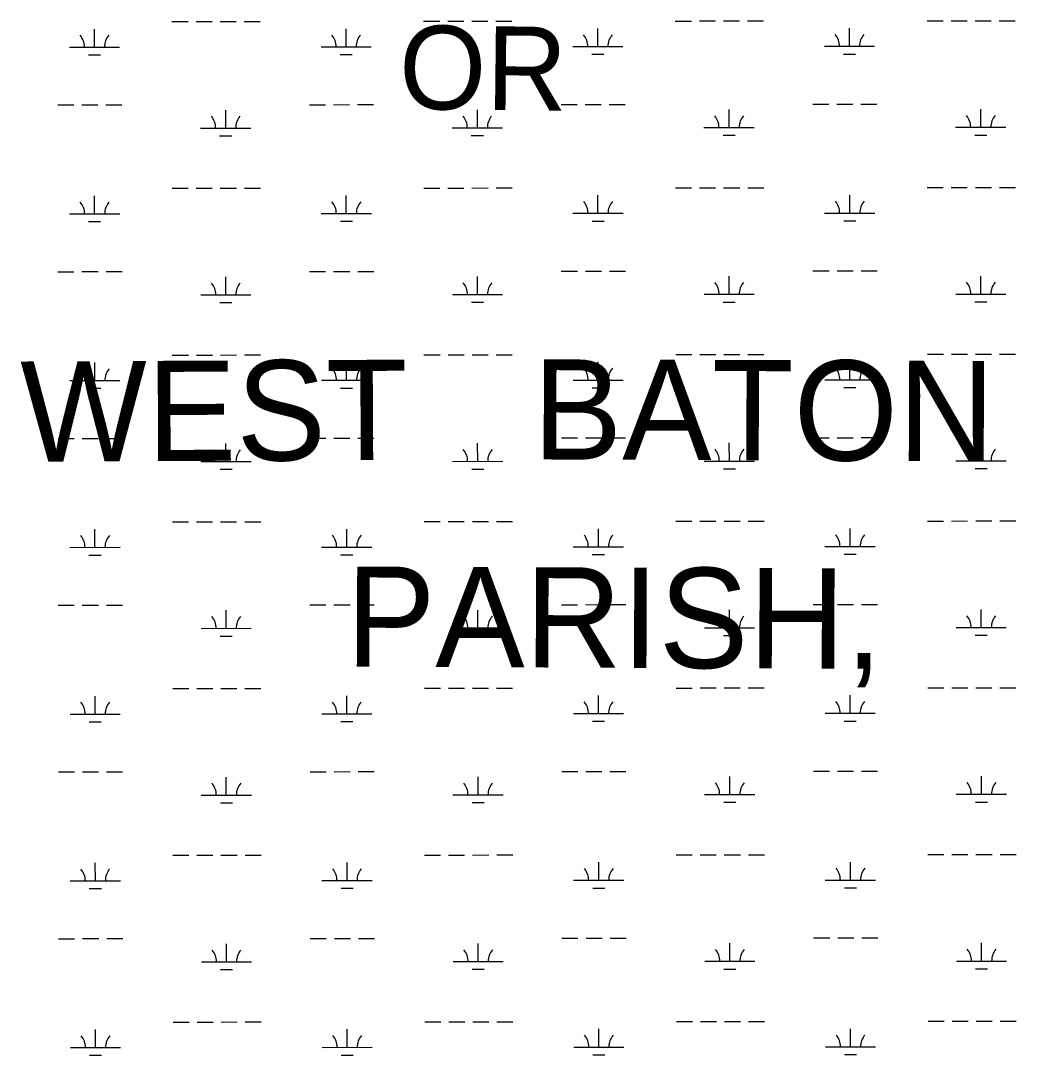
# Model space of a CAD drawing. Extents: x 3297753 to 3335611, y 652252 to 677623.
# Drawn here: x 3323645 to 3325630, y 663837 to 665902 of the extents above; entities that cross this region are included whole.
import ezdxf

# ---------------------------------------------------------------- set-up
doc = ezdxf.new("R2010")
doc.units = 0
doc.layers.add('V-TOPO-GNAM-IDEN', color=7, linetype='Continuous')
doc.layers.add('V-WETL-SWMP', color=7, linetype='Continuous')

msp = doc.modelspace()

# ---------------------------------------------------------------- linework, layer by layer
at = {"layer": 'V-WETL-SWMP'}
for p, q in [((3324090.6, 665900), (3324122.6, 665900.1)), ((3324448.5, 665900.4), (3324480.5, 665900.4)), ((3324496.5, 665900.4), (3324528.5, 665900.5)), ((3324544.5, 665900.5), (3324576.5, 665900.5)), ((3324592.5, 665900.5), (3324624.5, 665900.6)), ((3324950.4, 665900.9), (3324982.4, 665900.9)), ((3324998.4, 665901), (3325030.4, 665901)), ((3325046.4, 665901), (3325078.4, 665901)), ((3325094.4, 665901.1), (3325126.4, 665901.1)), ((3325452.4, 665901.4), (3325484.4, 665901.5)), ((3325500.4, 665901.5), (3325532.4, 665901.5)), ((3325548.4, 665901.5), (3325580.4, 665901.5)), ((3325596.4, 665901.6), (3325628.4, 665901.6)), ((3323792.1, 665849), (3323792.1, 665885)), ((3323946.6, 665899.9), (3323978.6, 665899.9)), ((3323994.6, 665899.9), (3324026.6, 665900)), ((3324042.6, 665900), (3324074.6, 665900)), ((3324294, 665849.5), (3324294, 665885.5)), ((3324795.9, 665850), (3324795.9, 665886)), ((3325297.8, 665850.5), (3325297.8, 665886.5)), ((3323742.1, 665848.9), (3323842.1, 665849)), ((3324244, 665849.4), (3324344, 665849.5)), ((3324745.9, 665850), (3324845.9, 665850.1)), ((3325247.8, 665850.5), (3325347.8, 665850.6)), ((3323780.1, 665833.5), (3323804.1, 665833.6)), ((3324282, 665834.1), (3324306, 665834.1)), ((3324783.9, 665834.6), (3324807.9, 665834.6)), ((3325285.8, 665835.1), (3325309.8, 665835.1)), ((3325224.5, 665735), (3325256.5, 665735)), ((3325272.5, 665735.1), (3325304.5, 665735.1)), ((3325320.5, 665735.1), (3325352.5, 665735.1)), ((3323718.8, 665733.5), (3323750.8, 665733.5)), ((3323766.8, 665733.5), (3323798.8, 665733.6)), ((3323814.8, 665733.6), (3323846.8, 665733.6)), ((3324053.7, 665687.4), (3324053.7, 665723.4)), ((3324220.7, 665734), (3324252.7, 665734)), ((3324268.7, 665734), (3324300.7, 665734.1)), ((3324316.7, 665734.1), (3324348.7, 665734.1)), ((3324555.6, 665687.9), (3324555.6, 665723.9)), ((3324722.6, 665734.5), (3324754.6, 665734.5)), ((3324770.6, 665734.6), (3324802.6, 665734.6)), ((3324818.6, 665734.6), (3324850.6, 665734.6)), ((3325057.5, 665688.4), (3325057.5, 665724.4)), ((3325559.4, 665688.9), (3325559.4, 665724.9)), ((3324003.7, 665687.3), (3324103.7, 665687.4)), ((3324505.6, 665687.9), (3324605.6, 665688)), ((3325007.5, 665688.4), (3325107.5, 665688.5)), ((3325509.4, 665688.9), (3325609.4, 665689)), ((3325547.4, 665673.5), (3325571.4, 665673.5)), ((3324041.7, 665671.9), (3324065.7, 665672)), ((3324543.6, 665672.5), (3324567.6, 665672.5)), ((3325045.5, 665673), (3325069.5, 665673)), ((3323792.4, 665516.3), (3323792.4, 665552.3)), ((3323947, 665567.2), (3323979, 665567.2)), ((3323995, 665567.3), (3324027, 665567.3)), ((3324043, 665567.3), (3324075, 665567.3)), ((3324091, 665567.4), (3324123, 665567.4)), ((3324294.3, 665516.8), (3324294.3, 665552.8)), ((3324448.9, 665567.7), (3324480.9, 665567.8)), ((3324496.9, 665567.8), (3324528.9, 665567.8)), ((3324544.9, 665567.8), (3324576.9, 665567.9)), ((3324592.9, 665567.9), (3324624.9, 665567.9)), ((3324796.2, 665517.3), (3324796.2, 665553.3)), ((3324950.8, 665568.2), (3324982.8, 665568.3)), ((3324998.8, 665568.3), (3325030.8, 665568.3)), ((3325046.8, 665568.3), (3325078.8, 665568.4)), ((3325094.8, 665568.4), (3325126.8, 665568.4)), ((3325298.2, 665517.8), (3325298.1, 665553.8)), ((3325452.7, 665568.7), (3325484.7, 665568.8)), ((3325500.7, 665568.8), (3325532.7, 665568.8)), ((3325548.7, 665568.8), (3325580.7, 665568.9)), ((3325596.7, 665568.9), (3325628.7, 665568.9)), ((3323742.4, 665516.3), (3323842.4, 665516.4)), ((3324244.3, 665516.8), (3324344.3, 665516.9)), ((3324746.2, 665517.3), (3324846.2, 665517.4)), ((3325248.2, 665517.8), (3325348.2, 665517.9)), ((3323780.4, 665500.9), (3323804.4, 665500.9)), ((3324282.4, 665501.4), (3324306.4, 665501.4)), ((3324784.3, 665501.9), (3324808.3, 665501.9)), ((3325286.2, 665502.4), (3325310.2, 665502.4)), ((3323719.1, 665400.8), (3323751.1, 665400.8)), ((3323767.1, 665400.9), (3323799.1, 665400.9)), ((3323815.1, 665400.9), (3323847.1, 665400.9)), ((3324054, 665354.7), (3324054, 665390.7)), ((3324221, 665401.3), (3324253, 665401.3)), ((3324269, 665401.4), (3324301, 665401.4)), ((3324317, 665401.4), (3324349, 665401.4)), ((3324555.9, 665355.2), (3324555.9, 665391.2)), ((3324723, 665401.8), (3324755, 665401.9)), ((3324771, 665401.9), (3324803, 665401.9)), ((3324819, 665401.9), (3324851, 665402)), ((3325057.8, 665355.7), (3325057.8, 665391.7)), ((3325224.9, 665402.3), (3325256.9, 665402.4)), ((3325272.9, 665402.4), (3325304.9, 665402.4)), ((3325320.9, 665402.4), (3325352.9, 665402.5)), ((3325559.8, 665356.2), (3325559.7, 665392.2)), ((3324004, 665354.7), (3324104, 665354.8)), ((3324505.9, 665355.2), (3324605.9, 665355.3)), ((3325007.8, 665355.7), (3325107.8, 665355.8)), ((3325509.8, 665356.2), (3325609.8, 665356.3)), ((3324042, 665339.3), (3324066, 665339.3)), ((3324544, 665339.8), (3324568, 665339.8)), ((3325045.9, 665340.3), (3325069.9, 665340.3)), ((3325547.8, 665340.8), (3325571.8, 665340.8)), ((3323792.8, 665183.6), (3323792.7, 665219.6)), ((3323947.3, 665234.5), (3323979.3, 665234.6)), ((3323995.3, 665234.6), (3324027.3, 665234.6)), ((3324043.3, 665234.6), (3324075.3, 665234.7)), ((3324091.3, 665234.7), (3324123.3, 665234.7)), ((3324294.7, 665184.1), (3324294.6, 665220.1)), ((3324449.2, 665235), (3324481.2, 665235.1)), ((3324497.2, 665235.1), (3324529.2, 665235.1)), ((3324545.2, 665235.1), (3324577.2, 665235.2)), ((3324593.2, 665235.2), (3324625.2, 665235.2)), ((3324796.6, 665184.7), (3324796.5, 665220.7)), ((3324951.1, 665235.6), (3324983.1, 665235.6)), ((3324999.1, 665235.6), (3325031.1, 665235.6)), ((3325047.1, 665235.7), (3325079.1, 665235.7)), ((3325095.1, 665235.7), (3325127.1, 665235.7)), ((3325298.5, 665185.2), (3325298.5, 665221.2)), ((3325453, 665236.1), (3325485, 665236.1)), ((3325501, 665236.1), (3325533, 665236.2)), ((3325549, 665236.2), (3325581, 665236.2)), ((3325597, 665236.2), (3325629, 665236.2)), ((3323742.8, 665183.6), (3323842.8, 665183.7)), ((3324244.7, 665184.1), (3324344.7, 665184.2)), ((3324746.6, 665184.6), (3324846.6, 665184.7)), ((3325248.5, 665185.1), (3325348.5, 665185.2)), ((3323780.8, 665168.2), (3323804.8, 665168.2)), ((3324282.7, 665168.7), (3324306.7, 665168.7)), ((3324784.6, 665169.2), (3324808.6, 665169.2)), ((3325286.5, 665169.7), (3325310.5, 665169.8)), ((3323719.5, 665068.1), (3323751.5, 665068.2)), ((3323767.5, 665068.2), (3323799.5, 665068.2)), ((3323815.5, 665068.2), (3323847.5, 665068.3)), ((3324054.4, 665022), (3324054.3, 665058)), ((3324221.4, 665068.6), (3324253.4, 665068.7)), ((3324269.4, 665068.7), (3324301.4, 665068.7)), ((3324317.4, 665068.7), (3324349.4, 665068.8)), ((3324556.3, 665022.6), (3324556.2, 665058.6)), ((3324723.3, 665069.2), (3324755.3, 665069.2)), ((3324771.3, 665069.2), (3324803.3, 665069.2)), ((3324819.3, 665069.3), (3324851.3, 665069.3)), ((3325058.2, 665023.1), (3325058.1, 665059.1)), ((3325225.2, 665069.7), (3325257.2, 665069.7)), ((3325273.2, 665069.7), (3325305.2, 665069.7)), ((3325321.2, 665069.8), (3325353.2, 665069.8)), ((3325560.1, 665023.6), (3325560.1, 665059.6)), ((3324004.4, 665022), (3324104.4, 665022.1)), ((3324506.3, 665022.5), (3324606.3, 665022.6)), ((3325008.2, 665023), (3325108.2, 665023.1)), ((3325510.1, 665023.5), (3325610.1, 665023.6)), ((3324042.4, 665006.6), (3324066.4, 665006.6)), ((3324544.3, 665007.1), (3324568.3, 665007.1)), ((3325046.2, 665007.6), (3325070.2, 665007.6)), ((3325548.1, 665008.1), (3325572.1, 665008.2)), ((3323947.6, 664901.9), (3323979.6, 664901.9)), ((3323995.6, 664901.9), (3324027.6, 664901.9)), ((3324043.6, 664902), (3324075.6, 664902)), ((3324091.6, 664902), (3324123.6, 664902)), ((3324449.6, 664902.4), (3324481.6, 664902.4)), ((3324497.6, 664902.4), (3324529.6, 664902.5)), ((3324545.6, 664902.5), (3324577.6, 664902.5)), ((3324593.6, 664902.5), (3324625.6, 664902.6)), ((3324951.5, 664902.9), (3324983.5, 664902.9)), ((3324999.5, 664902.9), (3325031.5, 664903)), ((3325047.5, 664903), (3325079.5, 664903)), ((3325095.5, 664903), (3325127.5, 664903.1)), ((3325453.4, 664903.4), (3325485.4, 664903.4)), ((3325501.4, 664903.4), (3325533.4, 664903.5)), ((3325549.4, 664903.5), (3325581.4, 664903.5)), ((3325597.4, 664903.5), (3325629.4, 664903.6)), ((3323793.1, 664851), (3323793.1, 664887)), ((3324295, 664851.5), (3324295, 664887.5)), ((3324796.9, 664852), (3324796.9, 664888)), ((3325298.8, 664852.5), (3325298.8, 664888.5)), ((3323743.1, 664850.9), (3323843.1, 664851)), ((3324245, 664851.4), (3324345, 664851.5)), ((3324746.9, 664851.9), (3324846.9, 664852)), ((3325248.8, 664852.4), (3325348.8, 664852.5)), ((3323781.1, 664835.5), (3323805.1, 664835.5)), ((3324283, 664836), (3324307, 664836.1)), ((3324784.9, 664836.5), (3324808.9, 664836.6)), ((3325286.8, 664837.1), (3325310.8, 664837.1)), ((3323719.8, 664735.5), (3323751.8, 664735.5)), ((3323767.8, 664735.5), (3323799.8, 664735.5)), ((3323815.8, 664735.6), (3323847.8, 664735.6)), ((3324054.7, 664689.4), (3324054.7, 664725.4)), ((3324221.7, 664736), (3324253.7, 664736)), ((3324269.7, 664736), (3324301.7, 664736)), ((3324317.7, 664736.1), (3324349.7, 664736.1)), ((3324556.6, 664689.9), (3324556.6, 664725.9)), ((3324723.6, 664736.5), (3324755.6, 664736.5)), ((3324771.6, 664736.5), (3324803.6, 664736.6)), ((3324819.6, 664736.6), (3324851.6, 664736.6)), ((3325058.5, 664690.4), (3325058.5, 664726.4)), ((3325225.5, 664737), (3325257.5, 664737)), ((3325273.5, 664737), (3325305.5, 664737.1)), ((3325321.5, 664737.1), (3325353.5, 664737.1)), ((3325560.4, 664690.9), (3325560.4, 664726.9)), ((3324004.7, 664689.3), (3324104.7, 664689.4)), ((3324506.6, 664689.8), (3324606.6, 664689.9)), ((3325008.5, 664690.3), (3325108.5, 664690.4)), ((3325510.4, 664690.8), (3325610.4, 664691)), ((3324042.7, 664673.9), (3324066.7, 664673.9)), ((3324544.6, 664674.4), (3324568.6, 664674.5)), ((3325046.5, 664674.9), (3325070.5, 664675)), ((3325548.4, 664675.5), (3325572.4, 664675.5)), ((3323948, 664569.2), (3323980, 664569.2)), ((3323996, 664569.2), (3324028, 664569.3)), ((3324044, 664569.3), (3324076, 664569.3)), ((3324092, 664569.3), (3324124, 664569.4)), ((3324449.9, 664569.7), (3324481.9, 664569.7)), ((3324497.9, 664569.7), (3324529.9, 664569.8)), ((3324545.9, 664569.8), (3324577.9, 664569.8)), ((3324593.9, 664569.8), (3324625.9, 664569.9)), ((3324951.8, 664570.2), (3324983.8, 664570.2)), ((3324999.8, 664570.3), (3325031.8, 664570.3)), ((3325047.8, 664570.3), (3325079.8, 664570.3)), ((3325095.8, 664570.4), (3325127.8, 664570.4)), ((3325453.7, 664570.7), (3325485.7, 664570.8)), ((3325501.7, 664570.8), (3325533.7, 664570.8)), ((3325549.7, 664570.8), (3325581.7, 664570.9)), ((3325597.7, 664570.9), (3325629.7, 664570.9)), ((3323793.4, 664518.3), (3323793.4, 664554.3)), ((3324295.4, 664518.8), (3324295.3, 664554.8)), ((3324797.3, 664519.3), (3324797.2, 664555.3)), ((3325299.2, 664519.8), (3325299.1, 664555.8)), ((3323743.4, 664518.2), (3323843.4, 664518.3)), ((3324245.4, 664518.7), (3324345.4, 664518.9)), ((3324747.3, 664519.3), (3324847.3, 664519.4)), ((3325249.2, 664519.8), (3325349.2, 664519.9)), ((3323781.5, 664502.8), (3323805.5, 664502.9)), ((3324283.4, 664503.4), (3324307.4, 664503.4)), ((3324785.3, 664503.9), (3324809.3, 664503.9)), ((3325287.2, 664504.4), (3325311.2, 664504.4)), ((3323720.2, 664402.8), (3323752.2, 664402.8)), ((3323768.2, 664402.8), (3323800.2, 664402.9)), ((3323816.2, 664402.9), (3323848.2, 664402.9)), ((3324222.1, 664403.3), (3324254.1, 664403.3)), ((3324270.1, 664403.3), (3324302.1, 664403.4)), ((3324318.1, 664403.4), (3324350.1, 664403.4)), ((3324724, 664403.8), (3324756, 664403.8)), ((3324772, 664403.9), (3324804, 664403.9)), ((3324820, 664403.9), (3324852, 664403.9)), ((3325058.9, 664357.7), (3325058.8, 664393.7)), ((3325225.9, 664404.3), (3325257.9, 664404.3)), ((3325273.9, 664404.4), (3325305.9, 664404.4)), ((3325321.9, 664404.4), (3325353.9, 664404.4)), ((3325560.8, 664358.2), (3325560.7, 664394.2)), ((3324055, 664356.7), (3324055, 664392.7)), ((3324557, 664357.2), (3324556.9, 664393.2)), ((3324005, 664356.6), (3324105, 664356.7)), ((3324507, 664357.2), (3324607, 664357.3)), ((3325008.9, 664357.7), (3325108.9, 664357.8)), ((3325510.8, 664358.2), (3325610.8, 664358.3)), ((3324043.1, 664341.2), (3324067.1, 664341.3)), ((3324545, 664341.8), (3324569, 664341.8)), ((3325046.9, 664342.3), (3325070.9, 664342.3)), ((3325548.8, 664342.8), (3325572.8, 664342.8)), ((3323948.3, 664236.5), (3323980.3, 664236.5)), ((3323996.3, 664236.6), (3324028.3, 664236.6)), ((3324044.3, 664236.6), (3324076.3, 664236.6)), ((3324092.3, 664236.7), (3324124.3, 664236.7)), ((3324450.2, 664237), (3324482.2, 664237.1)), ((3324498.2, 664237.1), (3324530.2, 664237.1)), ((3324546.2, 664237.1), (3324578.2, 664237.2)), ((3324594.2, 664237.2), (3324626.2, 664237.2)), ((3324952.1, 664237.5), (3324984.1, 664237.6)), ((3325000.1, 664237.6), (3325032.1, 664237.6)), ((3325048.1, 664237.6), (3325080.1, 664237.7)), ((3325096.1, 664237.7), (3325128.1, 664237.7)), ((3325454, 664238), (3325486, 664238.1)), ((3325502, 664238.1), (3325534, 664238.1)), ((3325550, 664238.1), (3325582, 664238.2)), ((3325598, 664238.2), (3325630, 664238.2)), ((3323793.8, 664185.6), (3323793.7, 664221.6)), ((3324295.7, 664186.1), (3324295.7, 664222.1)), ((3324797.6, 664186.6), (3324797.6, 664222.6)), ((3325299.5, 664187.1), (3325299.5, 664223.1)), ((3325249.5, 664187.1), (3325349.5, 664187.2)), ((3323743.8, 664185.6), (3323843.8, 664185.7)), ((3323781.8, 664170.2), (3323805.8, 664170.2)), ((3324245.7, 664186.1), (3324345.7, 664186.2)), ((3324283.7, 664170.7), (3324307.7, 664170.7)), ((3324747.6, 664186.6), (3324847.6, 664186.7)), ((3324785.6, 664171.2), (3324809.6, 664171.2)), ((3325287.5, 664171.7), (3325311.5, 664171.7)), ((3323720.5, 664070.1), (3323752.5, 664070.1)), ((3323768.5, 664070.2), (3323800.5, 664070.2)), ((3323816.5, 664070.2), (3323848.5, 664070.2)), ((3324222.4, 664070.6), (3324254.4, 664070.7)), ((3324270.4, 664070.7), (3324302.4, 664070.7)), ((3324318.4, 664070.7), (3324350.4, 664070.7)), ((3324724.3, 664071.1), (3324756.3, 664071.2)), ((3324772.3, 664071.2), (3324804.3, 664071.2)), ((3324820.3, 664071.2), (3324852.3, 664071.3)), ((3325226.2, 664071.6), (3325258.2, 664071.7)), ((3325274.2, 664071.7), (3325306.2, 664071.7)), ((3325322.2, 664071.7), (3325354.2, 664071.8)), ((3324055.4, 664024), (3324055.3, 664060)), ((3324557.3, 664024.5), (3324557.3, 664060.5)), ((3325059.2, 664025), (3325059.2, 664061)), ((3325561.1, 664025.6), (3325561.1, 664061.6)), ((3324005.4, 664024), (3324105.4, 664024.1)), ((3324507.3, 664024.5), (3324607.3, 664024.6)), ((3325009.2, 664025), (3325109.2, 664025.1)), ((3325511.1, 664025.5), (3325611.1, 664025.6)), ((3324043.4, 664008.6), (3324067.4, 664008.6)), ((3324545.3, 664009.1), (3324569.3, 664009.1)), ((3325047.2, 664009.6), (3325071.2, 664009.6)), ((3325549.1, 664010.1), (3325573.1, 664010.1)), ((3323948.7, 663903.8), (3323980.7, 663903.9)), ((3323996.7, 663903.9), (3324028.7, 663903.9)), ((3324044.7, 663903.9), (3324076.7, 663904)), ((3324092.7, 663904), (3324124.7, 663904)), ((3324450.6, 663904.3), (3324482.6, 663904.4)), ((3324498.6, 663904.4), (3324530.6, 663904.4)), ((3324546.6, 663904.4), (3324578.6, 663904.5)), ((3324594.6, 663904.5), (3324626.6, 663904.5)), ((3324952.5, 663904.9), (3324984.5, 663904.9)), ((3325000.5, 663904.9), (3325032.5, 663904.9)), ((3325048.5, 663905), (3325080.5, 663905)), ((3325096.5, 663905), (3325128.5, 663905)), ((3325454.4, 663905.4), (3325486.4, 663905.4)), ((3325502.4, 663905.4), (3325534.4, 663905.5)), ((3325550.4, 663905.5), (3325582.4, 663905.5)), ((3325598.4, 663905.5), (3325630.4, 663905.5)), ((3323794.1, 663852.9), (3323794.1, 663888.9)), ((3324296, 663853.4), (3324296, 663889.4)), ((3324797.9, 663854), (3324797.9, 663890)), ((3325299.8, 663854.5), (3325299.8, 663890.5)), ((3323744.1, 663852.9), (3323844.1, 663853)), ((3323782.1, 663837.5), (3323806.1, 663837.5)), ((3324246, 663853.4), (3324346, 663853.5)), ((3324284, 663838), (3324308, 663838)), ((3324747.9, 663853.9), (3324847.9, 663854)), ((3324786, 663838.5), (3324810, 663838.5)), ((3325249.8, 663854.4), (3325349.8, 663854.5)), ((3325287.9, 663839), (3325311.9, 663839.1))]:
    msp.add_line(p, q, dxfattribs=at)
for centre, start, end in [((3323736.8, 665849.4), 359.2865, 40.8301), ((3323847.3, 665849.5), 139.2865, 180.8301), ((3324238.8, 665849.9), 359.2865, 40.8301), ((3324349.2, 665850), 139.2865, 180.8301), ((3324740.7, 665850.4), 359.2865, 40.8301), ((3324851.2, 665850.5), 139.2865, 180.8301), ((3325242.6, 665850.9), 359.2865, 40.8301), ((3325353.1, 665851.1), 139.2865, 180.8301), ((3323998.5, 665687.8), 359.2865, 40.8301), ((3324108.9, 665687.9), 139.2865, 180.8301), ((3324500.4, 665688.3), 359.2865, 40.8301), ((3324610.8, 665688.4), 139.2865, 180.8301), ((3325002.3, 665688.8), 359.2865, 40.8301), ((3325112.8, 665688.9), 139.2865, 180.8301), ((3325504.2, 665689.3), 359.2865, 40.8301), ((3325614.7, 665689.5), 139.2865, 180.8301), ((3323737.2, 665516.7), 359.2865, 40.8301), ((3323847.7, 665516.8), 139.2865, 180.8301), ((3324239.1, 665517.2), 359.2865, 40.8301), ((3324349.6, 665517.4), 139.2865, 180.8301), ((3324741, 665517.8), 359.2865, 40.8301), ((3324851.5, 665517.9), 139.2865, 180.8301), ((3325242.9, 665518.3), 359.2865, 40.8301), ((3325353.4, 665518.4), 139.2865, 180.8301), ((3323998.8, 665355.1), 359.2865, 40.8301), ((3324109.3, 665355.2), 139.2865, 180.8301), ((3324500.7, 665355.6), 359.2865, 40.8301), ((3324611.2, 665355.8), 139.2865, 180.8301), ((3325002.6, 665356.2), 359.2865, 40.8301), ((3325113.1, 665356.3), 139.2865, 180.8301), ((3325504.5, 665356.7), 359.2865, 40.8301), ((3325615, 665356.8), 139.2865, 180.8301), ((3323737.5, 665184.1), 359.2865, 40.8301), ((3323848, 665184.2), 139.2865, 180.8301), ((3324239.4, 665184.6), 359.2865, 40.8301), ((3324349.9, 665184.7), 139.2865, 180.8301), ((3324741.3, 665185.1), 359.2865, 40.8301), ((3324851.8, 665185.2), 139.2865, 180.8301), ((3325243.3, 665185.6), 359.2865, 40.8301), ((3325353.7, 665185.7), 139.2865, 180.8301), ((3323999.1, 665022.5), 359.2865, 40.8301), ((3324109.6, 665022.6), 139.2865, 180.8301), ((3324501, 665023), 359.2865, 40.8301), ((3324611.5, 665023.1), 139.2865, 180.8301), ((3325002.9, 665023.5), 359.2865, 40.8301), ((3325113.4, 665023.6), 139.2865, 180.8301), ((3325504.9, 665024), 359.2865, 40.8301), ((3325615.3, 665024.1), 139.2865, 180.8301), ((3323737.9, 664851.4), 359.2865, 40.8301), ((3323848.4, 664851.5), 139.2865, 180.8301), ((3324239.8, 664851.9), 359.2865, 40.8301), ((3324350.3, 664852), 139.2865, 180.8301), ((3324741.7, 664852.4), 359.2865, 40.8301), ((3324852.2, 664852.5), 139.2865, 180.8301), ((3325243.6, 664852.9), 359.2865, 40.8301), ((3325354.1, 664853), 139.2865, 180.8301), ((3323999.5, 664689.8), 359.2865, 40.8301), ((3324110, 664689.9), 139.2865, 180.8301), ((3324501.4, 664690.3), 359.2865, 40.8301), ((3324611.9, 664690.4), 139.2865, 180.8301), ((3325003.3, 664690.8), 359.2865, 40.8301), ((3325113.8, 664690.9), 139.2865, 180.8301), ((3325505.2, 664691.3), 359.2865, 40.8301), ((3325615.7, 664691.4), 139.2865, 180.8301), ((3323738.2, 664518.7), 359.2865, 40.8301), ((3323848.7, 664518.8), 139.2865, 180.8301), ((3324240.1, 664519.2), 359.2865, 40.8301), ((3324350.6, 664519.3), 139.2865, 180.8301), ((3324742, 664519.7), 359.2865, 40.8301), ((3324852.5, 664519.8), 139.2865, 180.8301), ((3325243.9, 664520.2), 359.2865, 40.8301), ((3325354.4, 664520.4), 139.2865, 180.8301), ((3323999.8, 664357.1), 359.2865, 40.8301), ((3324110.3, 664357.2), 139.2865, 180.8301), ((3324501.7, 664357.6), 359.2865, 40.8301), ((3324612.2, 664357.7), 139.2865, 180.8301), ((3325003.6, 664358.1), 359.2865, 40.8301), ((3325114.1, 664358.2), 139.2865, 180.8301), ((3325505.5, 664358.6), 359.2865, 40.8301), ((3325616, 664358.8), 139.2865, 180.8301), ((3323738.5, 664186), 359.2865, 40.8301), ((3323849, 664186.1), 139.2865, 180.8301), ((3324240.5, 664186.5), 359.2865, 40.8301), ((3324350.9, 664186.7), 139.2865, 180.8301), ((3324742.4, 664187.1), 359.2865, 40.8301), ((3324852.8, 664187.2), 139.2865, 180.8301), ((3325244.3, 664187.6), 359.2865, 40.8301), ((3325354.8, 664187.7), 139.2865, 180.8301), ((3324000.1, 664024.4), 359.2865, 40.8301), ((3324110.6, 664024.5), 139.2865, 180.8301), ((3324502.1, 664024.9), 359.2865, 40.8301), ((3324612.5, 664025.1), 139.2865, 180.8301), ((3325004, 664025.5), 359.2865, 40.8301), ((3325114.4, 664025.6), 139.2865, 180.8301), ((3325505.9, 664026), 359.2865, 40.8301), ((3325616.4, 664026.1), 139.2865, 180.8301), ((3324742.7, 663854.4), 359.2865, 40.8301), ((3324853.2, 663854.5), 139.2865, 180.8301), ((3325244.6, 663854.9), 359.2865, 40.8301), ((3325355.1, 663855), 139.2865, 180.8301), ((3323738.9, 663853.4), 359.2865, 40.8301), ((3323849.4, 663853.5), 139.2865, 180.8301), ((3324240.8, 663853.9), 359.2865, 40.8301), ((3324351.3, 663854), 139.2865, 180.8301)]:
    msp.add_arc(centre, 35.2, start, end, dxfattribs=at)

# ---------------------------------------------------------------- texts
at = {"layer": 'V-TOPO-GNAM-IDEN'}
for s, height, rotation, p in [('OR', 167, 359.3818, (3324398.8, 665725.5)), ('WEST', 200, 0.2818, (3323644.7, 665021.6)), ('BATON', 200, 359.7818, (3324665.9, 665026.3)), ('PARISH,', 200, 359.7818, (3324293.3, 664612.7))]:
    msp.add_text(s, height=height, rotation=rotation, dxfattribs=at).set_placement(p)

doc.saveas('drawing.dxf')
